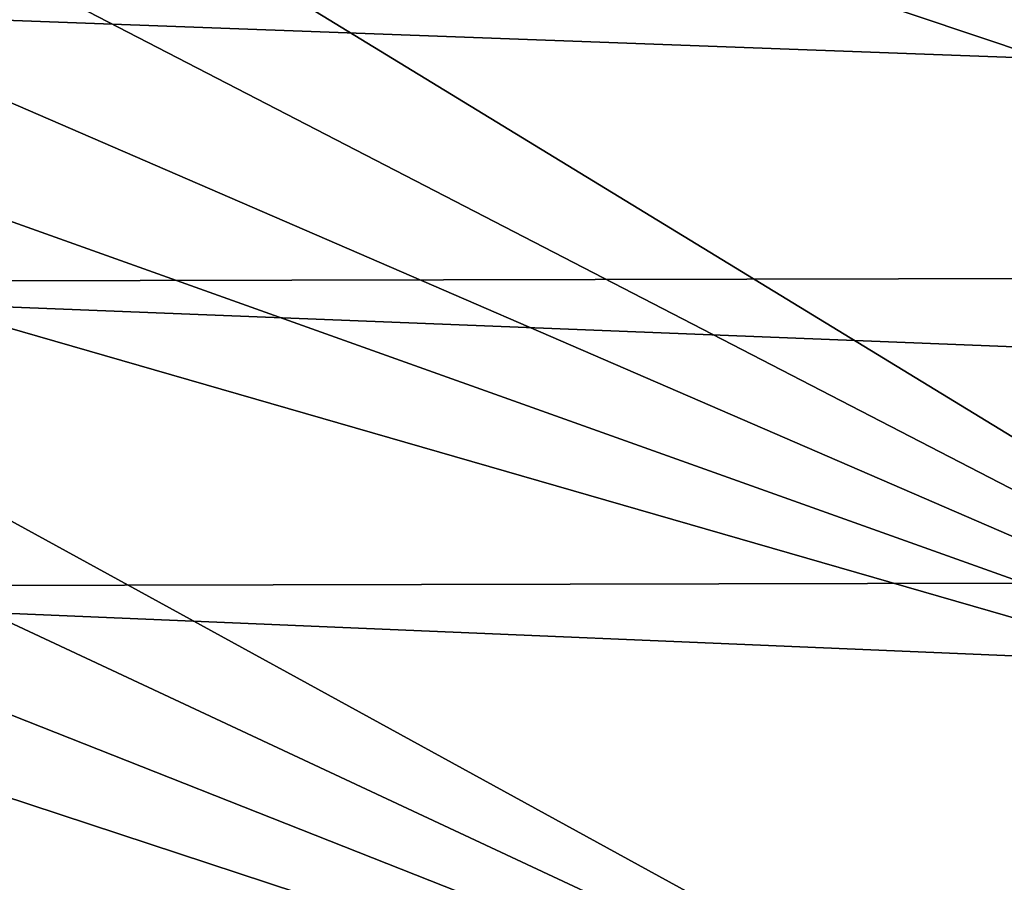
# Model space of a CAD drawing. Header units: metres. Extents: x -104 to 104, y -68 to 90.
# Tile 658 of 744: x 11.14 to 11.861, y 65.202 to 65.834. Entities that reach past the tile are written whole.
import ezdxf

# ---------------------------------------------------------------- set-up
doc = ezdxf.new("R2010")
doc.units = ezdxf.units.M
doc.layers.add('solid_FIT-BATH-153_SW0002', color=7, linetype='CONTINUOUS')

msp = doc.modelspace()

# ---------------------------------------------------------------- linework, layer by layer
at = {"layer": 'solid_FIT-BATH-153_SW0002'}
for points in [[(12.498039, 65.602036, 16.273045), (11.03047, 66.488716, 16.258358), (10.962218, 66.376053, 16.279751)], [(12.498039, 65.602036, 16.273045), (12.716994, 65.92675, 16.217064), (11.03047, 66.488716, 16.258358)], [(12.498039, 65.602036, 16.273045), (10.962218, 66.376053, 16.279751), (10.895899, 66.266838, 16.302671)], [(12.498039, 65.602036, 16.273045), (10.895899, 66.266838, 16.302671), (10.83148, 66.160942, 16.327198)], [(12.278877, 65.277161, 16.348652), (10.83148, 66.160942, 16.327198), (10.76884, 66.058052, 16.353453)], [(12.278877, 65.277161, 16.348652), (12.498039, 65.602036, 16.273045), (10.83148, 66.160942, 16.327198)], [(12.278877, 65.277161, 16.348652), (10.76884, 66.058052, 16.353453), (10.707848, 65.957848, 16.381559)], [(12.278877, 65.277161, 16.348652), (10.707848, 65.957848, 16.381559), (10.648367, 65.859993, 16.411669)], [(10.671956, 65.851089, -20.941059), (16.008661, 65.86248, -20.832449), (16.008661, 65.653633, -21.03581)], [(12.278877, 65.277161, 16.348652), (10.648367, 65.859993, 16.411669), (10.590487, 65.764572, 16.443808)], [(10.67188, 65.641907, -21.139566), (10.671956, 65.851089, -20.941059), (16.008661, 65.653633, -21.03581)], [(12.062684, 64.957085, 16.450451), (10.590487, 65.764572, 16.443808), (10.534533, 65.672226, 16.477789)], [(12.062684, 64.957085, 16.450451), (12.278877, 65.277161, 16.348652), (10.590487, 65.764572, 16.443808)], [(12.062684, 64.957085, 16.450451), (10.534533, 65.672226, 16.477789), (10.480361, 65.582756, 16.513672)], [(10.67188, 65.641907, -21.139566), (16.008661, 65.653633, -21.03581), (16.008661, 65.430557, -21.218754)], [(10.671803, 65.418427, -21.317772), (10.67188, 65.641907, -21.139566), (16.008661, 65.430557, -21.218754)], [(12.062684, 64.957085, 16.450451), (10.480361, 65.582756, 16.513672), (10.427814, 65.495926, 16.551546)], [(11.852636, 64.646774, 16.585003), (10.427814, 65.495926, 16.551546), (10.376735, 65.411522, 16.591522)], [(11.852636, 64.646774, 16.585003), (12.062684, 64.957085, 16.450451), (10.427814, 65.495926, 16.551546)], [(10.671803, 65.418427, -21.317772), (16.008661, 65.430557, -21.218754), (16.008661, 65.192673, -21.38271)], [(10.671728, 65.180046, -21.477133), (10.671803, 65.418427, -21.317772), (16.008661, 65.192673, -21.38271)], [(11.852636, 64.646774, 16.585003), (10.376735, 65.411522, 16.591522), (10.31077, 65.302567, 16.648218)], [(11.852636, 64.646774, 16.585003), (10.31077, 65.302567, 16.648218), (10.247931, 65.198784, 16.708183)]]:
    msp.add_3dface(points, dxfattribs=at)

doc.saveas('drawing.dxf')
